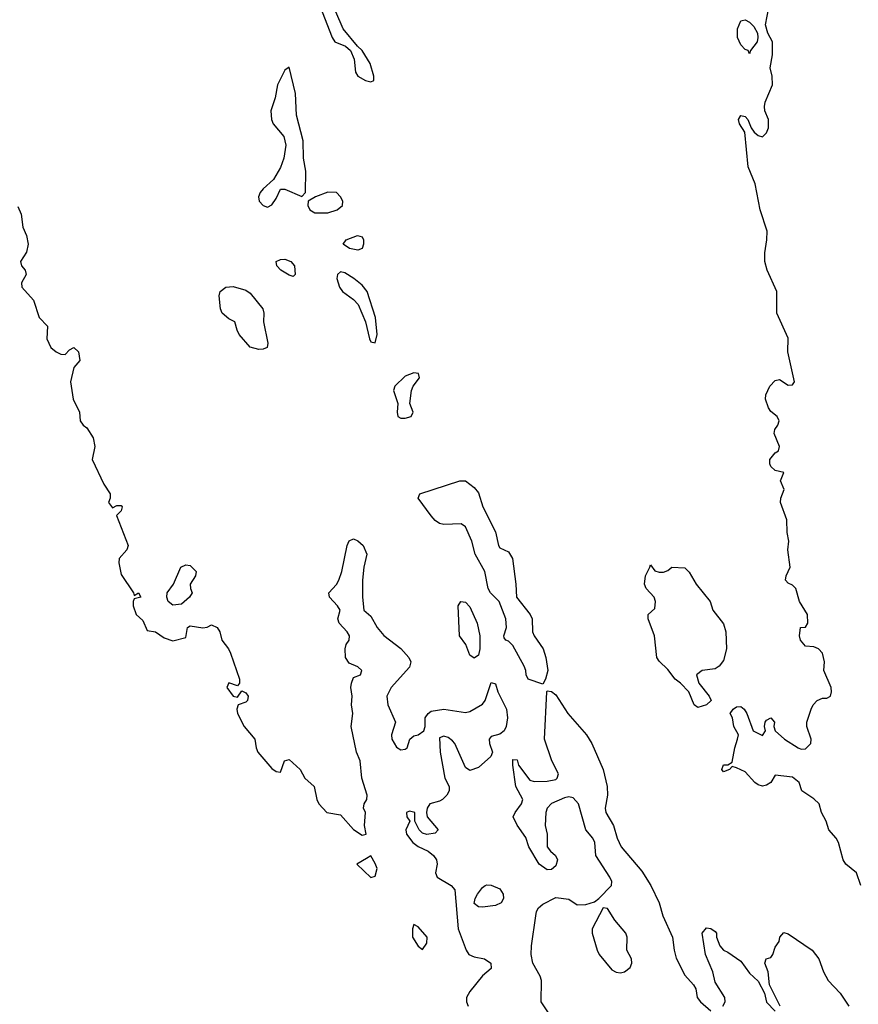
# Model space of a CAD drawing. Header units: metres. Extents: x -46681 to -43747, y -240911 to -237677.
# Tile 953 of 1056: x -45066 to -44968, y -238025 to -237910. Entities that reach past the tile are written whole.
import ezdxf

# ---------------------------------------------------------------- set-up
doc = ezdxf.new("R2010")
doc.units = ezdxf.units.M
doc.layers.add('CONTOUR_INTER', color=3, linetype='Continuous')

msp = doc.modelspace()

# ---------------------------------------------------------------- linework, layer by layer
at = {"layer": 'CONTOUR_INTER'}
for points, elevation in [([(-45030.74, -237909.52), (-45029.58, -237912.52), (-45029.26, -237913.02), (-45028.02, -237913.52), (-45027.46, -237914.02), (-45027.03, -237915.02), (-45026.87, -237916.52), (-45026.62, -237917.02), (-45025.72, -237917.52), (-45025.1, -237917.65), (-45024.75, -237917.52), (-45024.73, -237917.02), (-45025.16, -237915.52), (-45026.1, -237914.03), (-45026.66, -237913.52), (-45028.29, -237911.52), (-45029.14, -237909.52)], 51), ([(-44968.17, -238011.02), (-44968.68, -238009.52), (-44969.89, -238008.52), (-44970.21, -238008.02), (-44970.76, -238006.02), (-44971.03, -238005.52), (-44971.88, -238004.52), (-44972.19, -238003.52), (-44972.72, -238002.52), (-44973.01, -238001.52), (-44973.6, -238000.94), (-44975.01, -238000.02), (-44975.34, -237999.02), (-44976.1, -237998.42), (-44978.1, -237998.17), (-44978.61, -237999.02), (-44979.1, -237999.36), (-44979.6, -237999.47), (-44980.1, -237999.3), (-44980.47, -237999.02), (-44981.6, -237997.79), (-44982.6, -237997.32), (-44983.1, -237997.18), (-44983.4, -237997.52), (-44984.1, -237997.8), (-44984.3, -237997.52), (-44984.1, -237996.99), (-44983.6, -237996.99), (-44983.1, -237996.66), (-44982.79, -237995.02), (-44982.47, -237994.02), (-44982.38, -237993.52), (-44982.91, -237992.52), (-44983.08, -237991.52), (-44983.34, -237991.02), (-44983, -237990.52), (-44982.6, -237990.26), (-44982.1, -237990.22), (-44981.73, -237990.52), (-44981.39, -237991.02), (-44980.68, -237993.02), (-44979.6, -237993.59), (-44979.22, -237993.02), (-44979.34, -237992.52), (-44979.26, -237992.02), (-44979.1, -237991.8), (-44978.6, -237991.52), (-44978.18, -237992.02), (-44978.26, -237992.52), (-44978.13, -237993.02), (-44977.03, -237994.02), (-44975.45, -237995.02), (-44975.1, -237995.18), (-44974.6, -237995.11), (-44973.97, -237994.52), (-44973.94, -237994.02), (-44974.43, -237992.52), (-44974.45, -237992.02), (-44973.93, -237990.52), (-44973.69, -237990.02), (-44973.22, -237989.52), (-44972.6, -237989.26), (-44972.1, -237989.24), (-44971.7, -237989.02), (-44971.57, -237988.52), (-44971.61, -237988.02), (-44972.46, -237986.02), (-44972.38, -237985.02), (-44972.6, -237984.02), (-44973.07, -237983.52), (-44973.6, -237983.3), (-44974.6, -237983.2), (-44975.16, -237982.52), (-44975.28, -237982.02), (-44975.15, -237981.02), (-44974.6, -237980.99), (-44974.33, -237980.52), (-44974.37, -237979.52), (-44975.29, -237978.02), (-44975.7, -237976.52), (-44976.1, -237976.1), (-44976.6, -237975.89), (-44976.9, -237975.52), (-44976.85, -237975.02), (-44976.37, -237974.02), (-44976.65, -237972.02), (-44976.51, -237971.02), (-44976.72, -237970.02), (-44976.74, -237968.52), (-44977.48, -237966.52), (-44977.46, -237966.02), (-44977.08, -237965.02), (-44977.49, -237964.02), (-44977.11, -237963.02), (-44978.1, -237962.79), (-44978.6, -237962.33), (-44978.75, -237962.02), (-44978.74, -237961.52), (-44978.1, -237960.76), (-44977.74, -237960.52), (-44977.61, -237960.02), (-44978.24, -237958.52), (-44978.17, -237958.02), (-44977.82, -237957.52), (-44977.66, -237957.02), (-44977.89, -237956.52), (-44978.6, -237955.96), (-44978.89, -237955.52), (-44979.22, -237954.52), (-44979.19, -237954.02), (-44978.74, -237953.02), (-44978.1, -237952.35), (-44977.6, -237952.24), (-44976.6, -237952.88), (-44976.1, -237952.87), (-44975.88, -237952.52), (-44976.63, -237949.02), (-44976.6, -237947.45), (-44977.92, -237944.52), (-44977.92, -237942.02), (-44979.03, -237939.52), (-44979.32, -237938.52), (-44979.33, -237937.52), (-44979.08, -237936.02), (-44979.05, -237935.02), (-44979.86, -237932.52), (-44980.45, -237929.52), (-44981.24, -237927.52), (-44981.63, -237923.52), (-44982.26, -237922.52), (-44982.39, -237922.02), (-44982.1, -237921.57), (-44981.6, -237921.7), (-44981.27, -237922.02), (-44980.9, -237923.02), (-44980.55, -237923.52), (-44980.1, -237923.9), (-44979.6, -237924.05), (-44979.1, -237923.6), (-44978.87, -237923.02), (-44978.89, -237922.02), (-44979.33, -237921.02), (-44979.37, -237920.52), (-44979.28, -237920.02), (-44978.41, -237918.02), (-44978.46, -237917.02), (-44978.69, -237916.02), (-44978.41, -237914.52), (-44978.44, -237913.02), (-44978.97, -237912.02), (-44979.25, -237911.02), (-44978.85, -237909.02)], 52), ([(-44981.93, -237910.52), (-44981.6, -237910.46), (-44981.1, -237910.71), (-44980.6, -237911.25), (-44980.18, -237912.02), (-44980.12, -237912.52), (-44980.22, -237913.02), (-44980.98, -237914.02), (-44981.1, -237914.39), (-44981.25, -237914.02), (-44981.6, -237913.91), (-44982.1, -237913.38), (-44982.5, -237912.52), (-44982.47, -237911.52), (-44982.1, -237910.57), (-44981.93, -237910.52)], 52), ([(-45034.6, -237915.95), (-45035.1, -237916.31), (-45035.93, -237918.02), (-45036.22, -237919.52), (-45036.71, -237921.02), (-45036.62, -237922.02), (-45036.45, -237922.52), (-45035.2, -237924.02), (-45034.97, -237925.02), (-45035.19, -237926.52), (-45035.6, -237927.62), (-45036.39, -237929.02), (-45037.6, -237930.09), (-45037.96, -237930.52), (-45038.15, -237931.02), (-45038.08, -237931.52), (-45037.6, -237932.04), (-45037.1, -237932.22), (-45036.6, -237931.94), (-45036.1, -237931.22), (-45035.6, -237930.13), (-45035.1, -237930.11), (-45033.1, -237930.96), (-45032.67, -237930.52), (-45032.63, -237928.02), (-45032.9, -237926.52), (-45032.96, -237924.52), (-45033.74, -237921.52), (-45033.86, -237919.02), (-45034.6, -237915.95)], 51), ([(-45030.1, -237930.48), (-45031.51, -237931.02), (-45032.38, -237931.52), (-45032.42, -237932.02), (-45032.19, -237932.52), (-45031.6, -237932.88), (-45030.1, -237932.89), (-45029.01, -237932.52), (-45028.4, -237932.02), (-45028.36, -237931.52), (-45028.63, -237931.02), (-45029.1, -237930.53), (-45030.1, -237930.48)], 51), ([(-45066.1, -237932.12), (-45065.74, -237933.02), (-45065.51, -237934.52), (-45065.09, -237935.52), (-45064.92, -237936.52), (-45065.1, -237937.43), (-45065.78, -237938.52), (-45065.68, -237939.02), (-45065.24, -237939.52), (-45065.14, -237940.02), (-45065.67, -237941.02), (-45065.64, -237941.52), (-45064.27, -237943.02), (-45063.62, -237945.02), (-45062.68, -237946.02), (-45062.73, -237947.52), (-45062.29, -237948.52), (-45061.66, -237949.02), (-45061.1, -237949.28), (-45060.6, -237949.34), (-45060.1, -237948.78), (-45059.6, -237948.5), (-45059.06, -237949.02), (-45058.91, -237950.02), (-45059.6, -237950.84), (-45059.97, -237952.52), (-45059.68, -237954.52), (-45058.94, -237956.02), (-45058.88, -237957.02), (-45058.52, -237957.52), (-45058.1, -237957.84), (-45057.34, -237959.02), (-45057.17, -237960.02), (-45057.47, -237961.52), (-45056.1, -237964.39), (-45055.38, -237965.52), (-45055.38, -237966.02), (-45055.59, -237966.52), (-45055.1, -237967.15), (-45054.6, -237966.88), (-45054.1, -237966.86), (-45053.98, -237967.02), (-45054.1, -237967.5), (-45054.66, -237968.02), (-45053.28, -237971.52), (-45053.45, -237972.02), (-45054.33, -237973.02), (-45054.38, -237973.52), (-45054.1, -237974.89), (-45052.67, -237977.02), (-45052.6, -237977.3), (-45052.07, -237977.02), (-45051.8, -237977.52), (-45052.6, -237977.69), (-45052.69, -237978.02), (-45052.7, -237978.52), (-45052.34, -237979.52), (-45051.6, -237980.21), (-45051.1, -237981.4), (-45050.1, -237981.55), (-45049.1, -237982.22), (-45048.1, -237982.58), (-45046.6, -237982.18), (-45046.41, -237981.02), (-45046.1, -237980.86), (-45044.6, -237981.06), (-45044.1, -237981.01), (-45043.6, -237980.74), (-45042.95, -237981.02), (-45042.62, -237981.52), (-45042.4, -237982.52), (-45041.63, -237983.52), (-45041.41, -237984.02), (-45040.37, -237987.02), (-45040.34, -237987.52), (-45040.6, -237987.8), (-45041.6, -237987.47), (-45041.81, -237988.02), (-45041.1, -237989.01), (-45040.6, -237989.14), (-45040.1, -237988.38), (-45039.6, -237988.61), (-45039.35, -237989.02), (-45039.44, -237989.52), (-45039.6, -237989.69), (-45040.51, -237990.02), (-45040.66, -237990.52), (-45040.57, -237991.02), (-45039.82, -237992.52), (-45038.57, -237994.02), (-45038.43, -237995.02), (-45038.23, -237995.52), (-45036.6, -237997.43), (-45036.1, -237997.77), (-45035.6, -237997.84), (-45035.14, -237996.52), (-45034.6, -237996.36), (-45033.29, -237997.52), (-45032.78, -237998.52), (-45031.69, -237999.52), (-45031.35, -238001.02), (-45031.12, -238001.52), (-45030.22, -238002.52), (-45028.6, -238002.81), (-45027.1, -238004.49), (-45026.1, -238005.16), (-45025.62, -238005.02), (-45025.84, -238004.02), (-45025.73, -238002.52), (-45025.93, -238002.02), (-45025.87, -238001.52), (-45025.55, -238001.02), (-45025.52, -238000.52), (-45026.15, -237998.52), (-45026.34, -237996.52), (-45026.77, -237995.52), (-45027.38, -237992.52), (-45027.17, -237991.02), (-45027.35, -237990.02), (-45027.25, -237989.02), (-45027.41, -237988.02), (-45027.35, -237987.52), (-45027.1, -237986.86), (-45026.31, -237986.52), (-45026.12, -237986.02), (-45026.6, -237985.62), (-45027.6, -237985.16), (-45028.04, -237984.52), (-45028.09, -237983.52), (-45027.94, -237983.02), (-45027.6, -237982.52), (-45027.58, -237982.02), (-45027.86, -237981.52), (-45028.79, -237980.52), (-45028.93, -237980.02), (-45028.67, -237979.02), (-45028.95, -237978.52), (-45029.91, -237977.52), (-45029.97, -237977.02), (-45029.1, -237976.03), (-45028.82, -237975.52), (-45028.48, -237974.52), (-45027.84, -237971.52), (-45027.6, -237970.97), (-45027.1, -237970.75), (-45026.6, -237970.97), (-45026, -237971.52), (-45025.54, -237972.52), (-45025.89, -237974.02), (-45026.05, -237975.52), (-45026.08, -237977.52), (-45025.9, -237979.02), (-45025.1, -237979.72), (-45024.36, -237981.02), (-45023.6, -237981.97), (-45021.6, -237983.49), (-45020.69, -237984.52), (-45020.46, -237985.02), (-45020.6, -237985.64), (-45022.74, -237988.02), (-45023.24, -237989.02), (-45023.1, -237990.02), (-45022.21, -237992.02), (-45022.68, -237993.52), (-45022.64, -237994.02), (-45022.1, -237994.93), (-45021.6, -237995.26), (-45021.1, -237995.18), (-45020.87, -237995.02), (-45020.57, -237994.02), (-45020.1, -237993.61), (-45019.6, -237993.5), (-45018.92, -237993.02), (-45018.78, -237992.52), (-45018.78, -237991.52), (-45018.44, -237991.02), (-45018.1, -237990.77), (-45016.6, -237990.51), (-45014.1, -237990.9), (-45013.6, -237990.8), (-45012.1, -237989.94), (-45011.79, -237989.52), (-45011.1, -237987.41), (-45010.6, -237987.58), (-45010.33, -237988.52), (-45009.34, -237990.52), (-45009.23, -237991.52), (-45009.37, -237992.52), (-45009.6, -237993.04), (-45010.1, -237993.44), (-45011.1, -237993.69), (-45011.36, -237994.02), (-45011.32, -237994.52), (-45010.95, -237995.52), (-45011.13, -237996.02), (-45012.6, -237997.28), (-45013.6, -237997.64), (-45014.1, -237997.31), (-45015.35, -237994.52), (-45015.6, -237994.19), (-45016.1, -237993.81), (-45016.6, -237993.64), (-45017.1, -237993.86), (-45017.05, -237995.52), (-45016.49, -237998.52), (-45015.99, -237999.52), (-45015.99, -238000.02), (-45016.25, -238000.52), (-45016.76, -238001.02), (-45017.1, -238001.22), (-45018.22, -238001.52), (-45018.54, -238002.02), (-45018.62, -238002.52), (-45018.54, -238003.02), (-45017.25, -238004.52), (-45017.6, -238004.91), (-45018.6, -238005.06), (-45019.1, -238004.94), (-45019.48, -238004.52), (-45019.99, -238003.52), (-45019.98, -238002.52), (-45020.6, -238002.36), (-45020.96, -238002.52), (-45020.91, -238003.02), (-45020.57, -238003.52), (-45021.03, -238004.52), (-45020.95, -238005.02), (-45020.2, -238006.02), (-45019.6, -238006.46), (-45018.45, -238007.02), (-45017.81, -238007.52), (-45017.45, -238008.02), (-45017.39, -238008.52), (-45017.57, -238009.52), (-45017.39, -238010.02), (-45015.74, -238011.02), (-45015.35, -238011.52), (-45014.93, -238016.02), (-45014.01, -238018.52), (-45013.71, -238019.02), (-45013.1, -238019.3), (-45011.88, -238019.52), (-45011.14, -238020.02), (-45011.1, -238020.64), (-45012.1, -238021.51), (-45013.6, -238023.31), (-45013.98, -238024.02), (-45013.98, -238024.52), (-45013.79, -238025.02)], 52), ([(-45026.66, -237935.52), (-45026.1, -237935.67), (-45025.95, -237936.02), (-45025.93, -237936.52), (-45026.1, -237937.03), (-45026.6, -237937.2), (-45027.59, -237937.02), (-45028.32, -237936.52), (-45027.97, -237936.02), (-45026.66, -237935.52)], 52), ([(-45036.09, -237938.52), (-45035.6, -237938.31), (-45035.1, -237938.27), (-45034.38, -237938.52), (-45033.97, -237939.02), (-45033.88, -237940.02), (-45034.1, -237940.27), (-45034.6, -237940.13), (-45035.56, -237939.52), (-45036.02, -237939.02), (-45036.09, -237938.52)], 52), ([(-45028.6, -237939.74), (-45028.97, -237940.02), (-45029.04, -237940.52), (-45028.72, -237941.52), (-45028.38, -237942.02), (-45027.1, -237942.93), (-45026.55, -237943.52), (-45025.71, -237945.52), (-45025.26, -237947.52), (-45025.1, -237947.87), (-45024.6, -237947.97), (-45024.35, -237947.02), (-45024.56, -237945.02), (-45025.5, -237942.02), (-45026.1, -237941.28), (-45027.07, -237940.52), (-45028.1, -237939.85), (-45028.6, -237939.74)], 51), ([(-45041.94, -237941.52), (-45041.1, -237941.42), (-45039.6, -237941.87), (-45039.1, -237942.22), (-45037.64, -237944.02), (-45037.51, -237944.52), (-45037.56, -237945.52), (-45037.06, -237948.02), (-45037.14, -237948.52), (-45037.6, -237948.72), (-45038.1, -237948.74), (-45039.1, -237948.46), (-45040.38, -237947.02), (-45040.64, -237946.52), (-45040.89, -237945.52), (-45041.6, -237945.2), (-45042.36, -237944.52), (-45042.55, -237944.02), (-45042.7, -237942.52), (-45042.58, -237942.02), (-45041.94, -237941.52)], 52), ([(-45020.1, -237951.47), (-45021.1, -237951.85), (-45022.3, -237953.02), (-45022.44, -237953.52), (-45021.97, -237955.02), (-45022.05, -237956.02), (-45021.96, -237956.52), (-45021.6, -237956.74), (-45021.1, -237956.73), (-45020.42, -237956.52), (-45020.17, -237956.02), (-45020.57, -237955.02), (-45020.38, -237953.52), (-45020.16, -237953.02), (-45019.44, -237952.02), (-45019.54, -237951.52), (-45020.1, -237951.47)], 51), ([(-45014.75, -237964.02), (-45014.1, -237964.01), (-45013.1, -237964.78), (-45012.6, -237965.38), (-45012.06, -237967.02), (-45010.6, -237969.91), (-45010.27, -237971.52), (-45010.1, -237971.79), (-45009.1, -237972.24), (-45008.65, -237973.02), (-45008.24, -237976.02), (-45008.17, -237977.52), (-45006.59, -237979.52), (-45006.34, -237980.02), (-45006.29, -237981.52), (-45006.13, -237982.02), (-45005.08, -237983.52), (-45004.75, -237984.52), (-45004.54, -237986.02), (-45004.8, -237987.02), (-45005.1, -237987.6), (-45006.82, -237987.02), (-45007.06, -237986.52), (-45007.08, -237986.02), (-45007.27, -237985.52), (-45008.6, -237983.14), (-45009.1, -237982.62), (-45009.42, -237982.52), (-45009.6, -237982.25), (-45009.63, -237982.02), (-45009.32, -237981.02), (-45009.39, -237980.02), (-45010.19, -237978.02), (-45011.2, -237977.02), (-45011.46, -237976.52), (-45011.86, -237974.52), (-45012.96, -237972.52), (-45013.34, -237971.02), (-45014.1, -237969.36), (-45014.6, -237968.98), (-45016.6, -237969.06), (-45017.1, -237968.94), (-45017.6, -237968.61), (-45018.1, -237968.07), (-45019.61, -237966.02), (-45019.41, -237965.52), (-45014.75, -237964.02)], 52), ([(-45047.15, -237974.02), (-45046.6, -237973.74), (-45046.1, -237973.85), (-45045.4, -237974.52), (-45045.46, -237975.02), (-45046.07, -237976.02), (-45046.04, -237976.52), (-45045.85, -237977.02), (-45046.15, -237977.52), (-45047.1, -237978.32), (-45048.1, -237978.46), (-45048.66, -237978.02), (-45048.79, -237977.52), (-45048.74, -237977.02), (-45048.04, -237976.02), (-45047.15, -237974.02)], 52), ([(-44992.67, -237974.02), (-44992.6, -237973.77), (-44992.1, -237974.44), (-44991.6, -237974.62), (-44991.1, -237974.61), (-44990.6, -237974.42), (-44990.1, -237974.04), (-44988.6, -237974.12), (-44988.1, -237974.61), (-44987.31, -237976.02), (-44985.68, -237978.02), (-44985.34, -237979.02), (-44984.1, -237980.62), (-44983.85, -237981.52), (-44983.76, -237983.52), (-44984.1, -237984.85), (-44984.6, -237985.51), (-44985.1, -237985.84), (-44986.6, -237986.02), (-44987.24, -237986.52), (-44986.97, -237987.52), (-44985.77, -237989.02), (-44985.56, -237989.52), (-44986.1, -237990.03), (-44987.1, -237990.33), (-44987.53, -237990.02), (-44988.13, -237988.52), (-44989.1, -237987.51), (-44989.75, -237987.02), (-44990.6, -237985.9), (-44991.6, -237984.96), (-44991.86, -237984.52), (-44992.15, -237982.02), (-44992.87, -237980.02), (-44992.85, -237979.52), (-44992.1, -237978.82), (-44992.02, -237978.02), (-44992.17, -237977.52), (-44993.11, -237976.52), (-44993.3, -237976.02), (-44993.16, -237975.02), (-44992.67, -237974.02)], 52), ([(-45014.62, -237978.02), (-45014.1, -237978.11), (-45013.6, -237978.63), (-45012.74, -237980.52), (-45012.44, -237982.02), (-45012.43, -237983.52), (-45012.6, -237984.24), (-45013.1, -237984.58), (-45013.6, -237984.23), (-45014.06, -237983.02), (-45014.78, -237982.02), (-45014.95, -237978.52), (-45014.62, -237978.02)], 52), ([(-45004.31, -238026.02), (-45005.32, -238024.52), (-45005.25, -238022.02), (-45005.4, -238021.52), (-45006.28, -238020.02), (-45006.46, -238019.02), (-45006.44, -238018.02), (-45005.94, -238014.52), (-45005.85, -238014.02), (-45005.6, -238013.58), (-45005.1, -238013.18), (-45003.6, -238012.39), (-45002.1, -238012.59), (-45001.1, -238013.23), (-45000.1, -238013.2), (-44999.1, -238012.88), (-44998.6, -238012.53), (-44997.11, -238011.02), (-44997.1, -238010.52), (-44997.34, -238010.02), (-44998.93, -238007.52), (-44999.07, -238006.02), (-44999.3, -238005.52), (-45000.12, -238004.52), (-45000.97, -238001.52), (-45001.6, -238000.8), (-45002.1, -238000.7), (-45002.6, -238000.8), (-45004.1, -238001.46), (-45004.62, -238002.02), (-45004.77, -238002.52), (-45004.85, -238004.02), (-45004.59, -238005.02), (-45004.59, -238006.52), (-45004.23, -238007.02), (-45003.64, -238007.52), (-45003.42, -238008.02), (-45003.6, -238008.73), (-45004.1, -238009.16), (-45004.6, -238009.18), (-45005.53, -238008.52), (-45006.75, -238006.52), (-45007.1, -238005.41), (-45008.1, -238004.01), (-45008.54, -238003.02), (-45008.34, -238002.52), (-45007.58, -238001.52), (-45007.45, -238001.02), (-45008.24, -237999.52), (-45008.61, -237997.02), (-45008.6, -237996.35), (-45008.1, -237996.42), (-45007.94, -237997.02), (-45006.6, -237998.76), (-45006.1, -237998.93), (-45004.6, -237998.9), (-45003.6, -237998.69), (-45003.43, -237998.52), (-45003.3, -237998.02), (-45004.06, -237996.52), (-45004.92, -237994.02), (-45004.66, -237988.52), (-45004.6, -237988.38), (-45004.1, -237988.45), (-45003.6, -237988.87), (-45002.22, -237991.02), (-45000.02, -237993.52), (-44999.41, -237994.52), (-44998.11, -237997.52), (-44997.65, -237999.52), (-44997.59, -238000.52), (-44997.88, -238002.02), (-44997.78, -238002.52), (-44996.88, -238004.02), (-44996.47, -238005.52), (-44995.99, -238006.52), (-44993.6, -238009.35), (-44992.55, -238011.02), (-44991.58, -238013.02), (-44991.17, -238014.52), (-44990.04, -238017.02), (-44989.86, -238018.52), (-44989.6, -238019.45), (-44988.6, -238021.41), (-44987.59, -238022.52), (-44987.33, -238023.02), (-44987.18, -238024.02), (-44986.8, -238024.52), (-44985.6, -238025.54)], 52), ([(-45025.6, -238007.88), (-45026.7, -238008.52), (-45025.1, -238010.08), (-45024.6, -238009.92), (-45024.35, -238009.02), (-45024.6, -238008.45), (-45025.1, -238007.54), (-45025.6, -238007.88)], 52), ([(-45011.79, -238011.02), (-45011.6, -238010.92), (-45011.1, -238010.98), (-45010.1, -238011.38), (-45009.73, -238012.02), (-45009.68, -238012.52), (-45009.94, -238013.02), (-45010.6, -238013.31), (-45012.1, -238013.5), (-45012.6, -238013.46), (-45013.1, -238013.09), (-45012.97, -238012.52), (-45012.68, -238012.02), (-45012.1, -238011.22), (-45011.79, -238011.02)], 52), ([(-44998.1, -238013.58), (-44999.39, -238016.02), (-44999.37, -238016.52), (-44998.79, -238018.52), (-44998.56, -238019.02), (-44997.1, -238020.79), (-44996.6, -238021.08), (-44996.1, -238021.15), (-44995.6, -238021.04), (-44994.97, -238020.52), (-44994.78, -238020.02), (-44994.81, -238019.52), (-44995.35, -238018.52), (-44995.31, -238017.02), (-44995.48, -238016.52), (-44996.74, -238015.02), (-44997.6, -238013.68), (-44998.1, -238013.58)], 52), ([(-45020.1, -238015.52), (-45020.24, -238016.02), (-45020.24, -238017.02), (-45019.6, -238018.06), (-45019.1, -238018.43), (-45018.6, -238017.7), (-45018.53, -238017.02), (-45019.6, -238015.79), (-45020.1, -238015.52)], 52), ([(-44984.21, -238025.02), (-44983.92, -238024.52), (-44983.97, -238024.02), (-44985.1, -238022.24), (-44985.37, -238021.02), (-44986.22, -238019.02), (-44986.6, -238016.52), (-44986.1, -238015.92), (-44985.6, -238015.99), (-44985.1, -238016.35), (-44984.94, -238016.52), (-44984.91, -238017.02), (-44984.54, -238018.02), (-44984.1, -238018.52), (-44983.6, -238018.74), (-44982.1, -238019.8), (-44981.1, -238021.19), (-44980.1, -238022.12), (-44979.37, -238023.52), (-44979.1, -238024.56), (-44978.1, -238025.61)], 52), ([(-44977.55, -238025.02), (-44978.77, -238022.52), (-44978.92, -238021.02), (-44979.33, -238020.02), (-44979.14, -238019.52), (-44978.6, -238019.37), (-44978.37, -238019.02), (-44978.1, -238018.15), (-44977.64, -238017.52), (-44977.58, -238017.02), (-44977.1, -238016.46), (-44976.6, -238016.62), (-44973.82, -238018.52), (-44973.02, -238019.52), (-44972.49, -238021.02), (-44971.94, -238022.02), (-44970.55, -238023.52), (-44969.56, -238025.02)], 52)]:
    msp.add_lwpolyline(points, dxfattribs=dict(at, elevation=elevation))

doc.saveas('drawing.dxf')
